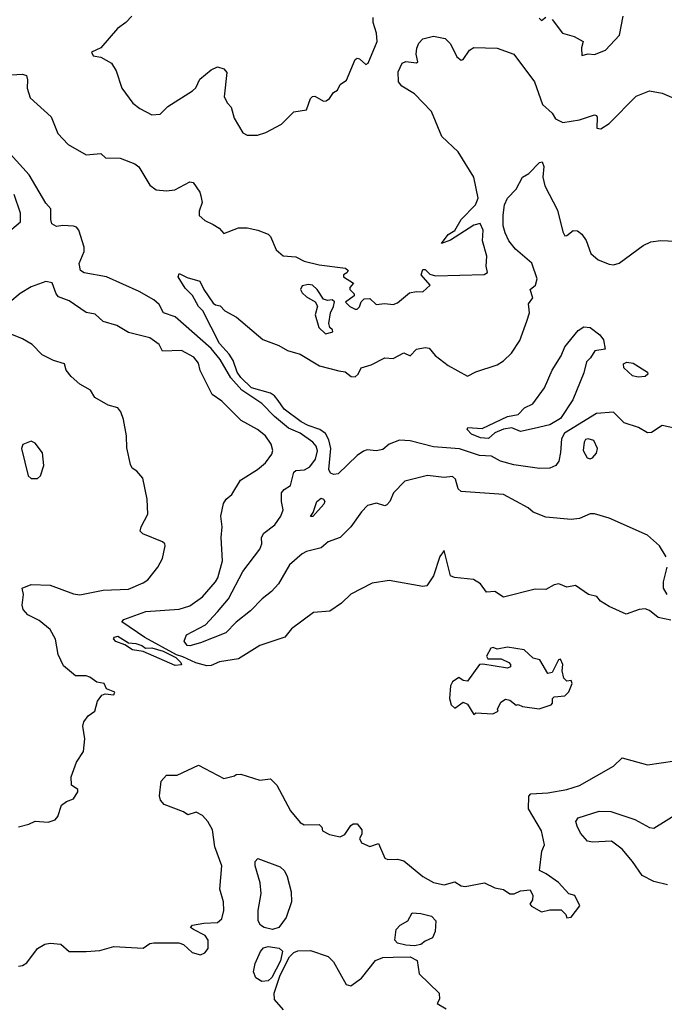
# Model space of a CAD drawing. Extents: x 1268547 to 1425625, y 515768 to 616754.
# Tile 302 of 507: x 1391211 to 1394255, y 549532 to 554178. Entities that reach past the tile are written whole.
import ezdxf

# ---------------------------------------------------------------- set-up
doc = ezdxf.new("R2010")
doc.units = 0

msp = doc.modelspace()

# ---------------------------------------------------------------- linework, layer by layer
at = {"layer": '0CON10XD'}
for points in [[(1391741.4, 554195), (1391712.9, 554165), (1391673.6, 554136.4), (1391595, 554045.8), (1391550, 554025), (1391557.9, 554007.9), (1391595, 554001.2), (1391645, 553972.5), (1391666.8, 553936.8), (1391692.9, 553855), (1391746, 553785), (1391779.1, 553759.1), (1391835, 553729.2), (1391875, 553732.9), (1391911.2, 553768.8), (1392027.3, 553842.7), (1392042.8, 553857.2), (1392061.7, 553898.3), (1392115, 553942.5), (1392145, 553956), (1392175, 553946.7), (1392189.3, 553929.3), (1392176.9, 553815), (1392192.5, 553785), (1392209.2, 553765), (1392223.7, 553713.7), (1392264.1, 553644.1), (1392285, 553633.3), (1392333.9, 553633.9), (1392373.6, 553646.4), (1392447.5, 553685), (1392505, 553743.3), (1392565, 553752.5), (1392584.1, 553805.9), (1392593.9, 553816.1), (1392605, 553816.7), (1392645, 553793.8), (1392657.5, 553795), (1392673.9, 553806.1), (1392692.5, 553835), (1392712.5, 553845), (1392725, 553872.5), (1392755, 553892.5), (1392795, 553990), (1392805, 553996.7), (1392815, 553993.8), (1392845, 553966.2), (1392857, 553973), (1392898.5, 554075), (1392896, 554115), (1392880, 554165), (1392880.7, 554189.3)], [(1393725, 554180), (1393774.5, 554114.5), (1393829.6, 554099.6), (1393871.2, 554075), (1393864, 554045), (1393865, 554010), (1393895, 554017.5), (1393925, 554013.8), (1393976.7, 554035), (1394043.6, 554105), (1394061.2, 554195)], [(1393663.3, 554185), (1393675, 554173.8), (1393695, 554190)], [(1391145, 553917.3), (1391225, 553921.2), (1391244, 553915), (1391248.9, 553895), (1391246.5, 553855), (1391260, 553810), (1391359.4, 553719.4), (1391391.9, 553641.9), (1391440.1, 553590.1), (1391525, 553541.1), (1391595, 553546.9), (1391615.9, 553525.9), (1391685, 553525.4), (1391755, 553498.2), (1391774, 553484), (1391825, 553397.1), (1391855, 553375.5), (1391905, 553370.5), (1391943.8, 553376.2), (1392015, 553412.9), (1392030, 553410), (1392061.2, 553365), (1392066.9, 553346.9), (1392072.5, 553315), (1392058.9, 553275), (1392059.2, 553255), (1392085, 553230.8), (1392125, 553212), (1392152.5, 553195), (1392175, 553170), (1392245, 553196), (1392285, 553195.6), (1392335.3, 553185.3), (1392385, 553165.6), (1392395, 553155.8), (1392422.2, 553092.2), (1392455, 553063.8), (1392515, 553059.6), (1392555, 553038), (1392625, 553021.3), (1392750, 553005), (1392762.5, 552995), (1392756.4, 552983.6), (1392740, 552975), (1392740, 552965), (1392787.5, 552935), (1392770, 552915), (1392770, 552905), (1392790, 552885), (1392790, 552875), (1392750, 552845), (1392770, 552825), (1392795, 552812.5), (1392805, 552812.5), (1392815, 552822.5), (1392823, 552847), (1392838.3, 552861.7), (1392865, 552862.5), (1392894.5, 552834.5), (1392935, 552839.2), (1392975, 552834.1), (1392995, 552841.9), (1393050.9, 552889.1), (1393085, 552896.2), (1393115, 552893.3), (1393150, 552925), (1393107.5, 552975), (1393115, 553000), (1393125, 553000), (1393148, 552978), (1393175, 552968.8), (1393404.6, 552975.4), (1393420, 552985), (1393414.4, 553015), (1393417.4, 553062.6), (1393396.9, 553135), (1393400, 553185), (1393385, 553216.2), (1393355, 553209), (1393245, 553137.3), (1393202, 553122), (1393233.5, 553165), (1393265.9, 553184.1), (1393296.3, 553235), (1393362.8, 553305), (1393375.8, 553335.8), (1393355.4, 553435), (1393281.5, 553555), (1393205, 553627.8), (1393155.4, 553745), (1393075, 553828.2), (1393015, 553864.1), (1393000.3, 553885), (1392998, 553932), (1393016.3, 553973.6), (1393035, 553981.8), (1393085, 553974.7), (1393091.2, 553978.8), (1393083.3, 554015), (1393086.3, 554043.6), (1393095, 554068), (1393115, 554088.1)], [(1393115, 554088.1), (1393165, 554100.4), (1393220.3, 554090.3), (1393245, 554064), (1393275, 554003.3), (1393295, 553987.5), (1393305, 553990), (1393335.5, 554034.5), (1393355, 554046.9), (1393465, 554044.5), (1393545, 554015.7), (1393641.4, 553885), (1393678.9, 553778.9), (1393725, 553736.9), (1393741.1, 553711.1), (1393775, 553692.5), (1393854.6, 553705.4), (1393925, 553730), (1393935, 553726.7), (1393937.7, 553717.7), (1393936.2, 553666.2), (1393955, 553663.1), (1393995, 553688.9), (1394122.2, 553817.8), (1394185, 553842.4), (1394245, 553831.3), (1394325, 553796.4)], [(1394263, 551643), (1394232.5, 551695), (1394175, 551745.7), (1393995, 551826), (1393925, 551845.8), (1393904.2, 551845.8), (1393855, 551824.3), (1393815, 551820), (1393695, 551830), (1393635, 551853.8), (1393612.5, 551875), (1393495, 551937.5), (1393295, 551951.2), (1393282.2, 551965), (1393269.6, 552009.6), (1393255, 552022.5), (1393215, 552017.9), (1393137.1, 552027.1), (1393029.8, 552000.2), (1392975.6, 551945), (1392959.1, 551905), (1392945, 551888.6), (1392935, 551884.2), (1392896.4, 551896.4), (1392853.8, 551885), (1392825, 551856.2), (1392774.2, 551785.8), (1392724.5, 551735.5), (1392667.9, 551715), (1392635, 551686.4), (1392565, 551669.2), (1392545, 551657.8), (1392485.9, 551605), (1392433.3, 551516.7), (1392400, 551480), (1392356, 551445), (1392301.7, 551388.3), (1392233.6, 551335), (1392185, 551285.4), (1392065, 551236.9), (1392015, 551223.5), (1392002.5, 551225), (1391988, 551245), (1391998.6, 551275), (1392087.9, 551322.1), (1392145, 551383.8), (1392196.9, 551445), (1392264.7, 551575), (1392345, 551680), (1392353.9, 551705), (1392353.2, 551735), (1392363.2, 551755), (1392415.3, 551794.8), (1392444.6, 551835), (1392455.5, 551865), (1392446.9, 551905), (1392447.5, 551945), (1392459.3, 551960.7), (1392489.4, 551980.6), (1392505, 552043.7), (1392515, 552051.2), (1392556.7, 552053.3), (1392581.9, 552068.1), (1392607.6, 552105), (1392616.8, 552143.2), (1392611, 552165), (1392595, 552184.7), (1392535, 552226.5), (1392481.1, 552251.1), (1392413.8, 552305), (1392355, 552366.7), (1392259.6, 552429.6), (1392208.6, 552488.6), (1392158.1, 552575), (1392115, 552626.5), (1391945, 552775.4), (1391890, 552795), (1391869.1, 552835), (1391845, 552856.2), (1391775.2, 552895.2), (1391620.5, 552965), (1391515, 552983.5), (1391498.1, 552995), (1391492.7, 553027.3), (1391516, 553085), (1391515.9, 553104.1), (1391490, 553185), (1391478.9, 553198.9), (1391465, 553204.4), (1391415, 553207.5), (1391385, 553201.9), (1391363.7, 553215), (1391358.1, 553235), (1391358.1, 553285), (1391335, 553312.2), (1391256.8, 553446.8), (1391167.1, 553545)], [(1394330.8, 552245), (1394245, 552262.9), (1394195, 552230.6), (1394175, 552228.8), (1394133.5, 552253.5), (1394065, 552275.7), (1394015, 552326.6), (1393935, 552320.1), (1393783.6, 552226.4), (1393769, 552201), (1393764.1, 552135.9), (1393756.5, 552095), (1393743.3, 552075), (1393715, 552061.2), (1393665, 552060.9), (1393545, 552078.3), (1393481.5, 552095), (1393438.8, 552118.8), (1393382.3, 552122.3), (1393287.4, 552152.6), (1393165, 552162.4), (1393055, 552190.8), (1393005, 552193.4), (1392955, 552175.7), (1392925, 552150.5), (1392895, 552143.5), (1392852, 552148), (1392835, 552142), (1392805, 552121.9), (1392715.6, 552035), (1392695, 552032), (1392678.5, 552038.5), (1392670.4, 552055), (1392680.9, 552155), (1392671, 552195), (1392654.9, 552224.9), (1392628.7, 552245), (1392573.2, 552263.2), (1392540.8, 552280.9), (1392459.7, 552339.7), (1392431.4, 552381.4), (1392415, 552403.3), (1392395.1, 552415.1), (1392305, 552440.3), (1392255, 552489.9), (1392237.7, 552515), (1392219.3, 552569.3), (1392200, 552600), (1392155, 552650.2), (1392076.2, 552805), (1392056.1, 552825), (1392026.8, 552876.8), (1391992.1, 552912.1), (1391958.9, 552965), (1391965, 552980.7), (1392002.2, 552962.2), (1392061.2, 552945), (1392080.8, 552905), (1392125, 552840), (1392135, 552832), (1392158, 552828), (1392180, 552805), (1392235, 552774.3), (1392358.9, 552668.9), (1392435, 552641.2), (1392475, 552617.5), (1392535, 552600.4), (1392626.7, 552545), (1392718, 552522), (1392747.3, 552517.3), (1392776.7, 552495), (1392795, 552492.9), (1392810, 552505), (1392823.3, 552535), (1392870.4, 552549.6), (1392935, 552583.3), (1392975, 552580), (1393025, 552606.7), (1393055, 552592.5), (1393085, 552623.8), (1393125, 552632), (1393145, 552628.8), (1393173.4, 552593.4), (1393235, 552545.8), (1393325, 552496.2), (1393365, 552516), (1393465, 552550), (1393495, 552568.8), (1393533.3, 552605), (1393572, 552665), (1393606, 552755), (1393617.5, 552795), (1393613.2, 552836.8), (1393634, 552865), (1393622, 552905), (1393646.7, 552925), (1393654.2, 552955), (1393629.8, 553029.8), (1393551.8, 553095), (1393520.9, 553135), (1393503.1, 553173.1), (1393494.6, 553205), (1393494.1, 553255.9), (1393500.7, 553305), (1393514.6, 553335.4), (1393555, 553378.4), (1393584.9, 553435.1), (1393615, 553452.7), (1393665, 553504.4), (1393677.4, 553507.4), (1393685.6, 553485.6), (1393681.9, 553435), (1393691, 553395), (1393750, 553280), (1393775, 553176.7), (1393785, 553158.8), (1393795, 553160), (1393825, 553183.3), (1393845, 553182.5), (1393865, 553166.2), (1393885, 553136.7), (1393907.5, 553075), (1393942.5, 553045), (1393995, 553024.2), (1394015, 553021.4), (1394041.3, 553028.7), (1394155, 553112), (1394190.3, 553129.7), (1394236.1, 553136.1), (1394345, 553131.2)], [(1391144, 553165), (1391215.6, 553225), (1391215.6, 553265), (1391185, 553353.8)], [(1394285, 551344.3), (1394225, 551357.2), (1394185, 551390), (1394165, 551398), (1394136.7, 551395), (1394075, 551372.5), (1393995, 551408.8), (1393954.2, 551434.2), (1393936.9, 551456.9), (1393897.5, 551465), (1393835, 551507.5), (1393795, 551500.8), (1393756.6, 551516.6), (1393735, 551511.5), (1393695, 551488.9), (1393645, 551491.2), (1393495, 551452.9), (1393455, 551479.2), (1393415, 551477.5), (1393386.6, 551516.6), (1393353.6, 551536.4), (1393263.6, 551546.4), (1393245, 551553.8), (1393215, 551673.8), (1393194.5, 551645), (1393165, 551553.8), (1393133, 551507), (1393115, 551504), (1392955, 551532), (1392875, 551519.2), (1392775, 551468), (1392730, 551425), (1392675, 551387.5), (1392598.8, 551381.2), (1392495, 551304), (1392463.3, 551265), (1392345, 551224.3), (1392245, 551162.5), (1392155, 551147.2), (1392115, 551131.1), (1392095, 551129.7), (1392043.1, 551143.1), (1391981.1, 551171.1), (1391951.4, 551181.4), (1391802.7, 551262.7), (1391694, 551336), (1391702.9, 551347.1), (1391806.2, 551385), (1391965, 551396.8), (1392015, 551412.7), (1392074.6, 551455), (1392135.4, 551525), (1392146.7, 551545), (1392169.2, 551625), (1392163.1, 551735), (1392167.5, 551785), (1392161.1, 551835), (1392174.2, 551895.8), (1392186.2, 551915), (1392212.4, 551937.6), (1392254.2, 552005), (1392334.7, 552055.3), (1392372.6, 552087.4), (1392402.4, 552127.6), (1392406.7, 552145), (1392398.5, 552175), (1392372.2, 552215), (1392334.2, 552244.2), (1392256.2, 552286.2), (1392165, 552377.7), (1392120, 552410), (1392063.4, 552523.4), (1392055, 552556.7), (1392033.3, 552585), (1391975, 552617.8), (1391885, 552614), (1391870, 552645), (1391825, 552676.4), (1391725, 552701.5), (1391669.2, 552735), (1391605, 552753.8), (1391568, 552788), (1391525, 552796), (1391445, 552851.9), (1391395, 552870.6), (1391383.3, 552885), (1391365, 552936), (1391335, 552942.5), (1391265, 552917.7), (1391213.3, 552886.7), (1391165, 552844.7)], [(1392655, 552696.2), (1392685, 552704), (1392690, 552705), (1392687.5, 552715), (1392676, 552726), (1392671.2, 552745), (1392678, 552795), (1392693.3, 552825), (1392697, 552847), (1392687, 552857), (1392665, 552852.5), (1392645, 552860), (1392616, 552905), (1392593.8, 552925), (1392575, 552929.1), (1392545, 552922), (1392537.5, 552905), (1392545, 552890), (1392565, 552870), (1392606.4, 552846.4), (1392617, 552827), (1392606.7, 552785), (1392623.3, 552725), (1392655, 552696.2)], [(1391205, 550370), (1391255, 550382), (1391285, 550396), (1391345, 550392), (1391378.3, 550401.7), (1391391.7, 550418.3), (1391409.1, 550470.9), (1391431.8, 550488.2), (1391465, 550501.4), (1391486, 550535), (1391485.9, 550545.9), (1391456.1, 550566.1), (1391454.4, 550605.6), (1391480, 550675), (1391512, 550725), (1391518.8, 550785), (1391510, 550845), (1391514, 550865), (1391535, 550893.3), (1391566.2, 550915), (1391578, 550962), (1391599.3, 550990.7), (1391615, 550997.5), (1391655, 550992.5), (1391660, 551005), (1391620.7, 551020.7), (1391610, 551045), (1391575, 551052.5), (1391542.5, 551075), (1391525, 551082), (1391475, 551081.2), (1391418.8, 551128.8), (1391392.2, 551182.2), (1391380.6, 551255), (1391355, 551300.8), (1391302.6, 551342.6), (1391250.2, 551370.2), (1391228, 551395), (1391222.5, 551415), (1391229.2, 551465), (1391223.3, 551495), (1391265, 551512.5), (1391355, 551509.2), (1391465, 551469.5), (1391495, 551464.5), (1391605, 551486.5), (1391725, 551491.5), (1391795, 551520.6), (1391815.8, 551535), (1391864.2, 551595), (1391885.7, 551635), (1391898.6, 551695), (1391897.1, 551705), (1391886, 551715), (1391792.7, 551752.7), (1391780, 551765), (1391784.2, 551785.8), (1391816.2, 551845), (1391813.8, 551915), (1391792.5, 552015), (1391765, 552047.5), (1391742.3, 552062.3), (1391735, 552080), (1391717.6, 552157.6), (1391715.6, 552214.4), (1391701.3, 552291.3), (1391688.2, 552328.2), (1391675, 552346), (1391629.7, 552359.7), (1391566.2, 552395), (1391545, 552430), (1391495, 552458.8), (1391454.1, 552494.1), (1391430.4, 552525), (1391422.5, 552555), (1391370.8, 552570.8), (1391316.7, 552596.7), (1391270, 552645), (1391225, 552671.9), (1391115, 552716)], [(1393425, 552201.7), (1393386.2, 552205), (1393345, 552222.3), (1393323.8, 552245), (1393326.7, 552253.3), (1393395, 552249.2), (1393515, 552306.2), (1393565, 552315.3), (1393595, 552347.2), (1393634.1, 552365.9), (1393689.1, 552440.9), (1393724.8, 552525), (1393767.3, 552592.7), (1393785.6, 552635), (1393848, 552712), (1393875, 552729.1), (1393905.3, 552725.3), (1393951, 552691), (1393967.3, 552667.3), (1393976.2, 552623.8), (1393926.5, 552615), (1393907, 552583), (1393886.6, 552563.5), (1393875, 552511.1), (1393822.3, 552385), (1393765, 552296.5), (1393715, 552266.5), (1393639.5, 552249.5), (1393575.7, 552235.7), (1393535, 552252.5), (1393495, 552245.2), (1393455, 552227.9), (1393425, 552201.7)], [(1394130.9, 552490.9), (1394105, 552497.2), (1394063, 552535), (1394062, 552555), (1394078.4, 552561.6), (1394107.1, 552557.2), (1394175.2, 552515.2), (1394176.2, 552505), (1394165, 552494.9), (1394130.9, 552490.9)], [(1393905, 552106), (1393915, 552110), (1393935, 552133.3), (1393938.6, 552155), (1393921.8, 552191.8), (1393895, 552201.1), (1393883.2, 552196.8), (1393875.6, 552185), (1393871.8, 552145), (1393890.7, 552110.7), (1393905, 552106)], [(1391295, 552012.6), (1391309.2, 552025), (1391325.9, 552075), (1391319.6, 552135), (1391285, 552180.5), (1391265, 552189.1), (1391225.8, 552174.2), (1391220, 552155), (1391251.1, 552025), (1391265, 552013.5), (1391295, 552012.6)], [(1392583.6, 551833.6), (1392597, 551853), (1392614.6, 551905), (1392635, 551919.6), (1392646.4, 551916.4), (1392652.2, 551905), (1392647.8, 551892.2), (1392595, 551834), (1392583.6, 551833.6)], [(1394268.6, 551465), (1394250.8, 551495), (1394250.3, 551525), (1394267.8, 551595)], [(1391945, 551131.3), (1391795, 551196.2), (1391743.3, 551205), (1391707.7, 551227.7), (1391665, 551243.3), (1391654.2, 551255.8), (1391658.8, 551265), (1391675, 551269.2), (1391725, 551237.5), (1391760, 551235), (1391788.6, 551225), (1391805, 551212), (1391835, 551214.7), (1391888.2, 551198.2), (1391948.9, 551168.9), (1391972.5, 551145), (1391975, 551134.2), (1391945, 551131.3)], [(1393355, 550900), (1393365, 550907.5), (1393445, 550903.3), (1393470, 550915), (1393467.5, 550925), (1393483, 550957), (1393505, 550972.5), (1393525, 550966.7), (1393555, 550943.3), (1393565, 550946.7), (1393585, 550936.7), (1393663.6, 550926.4), (1393720, 550945), (1393726.4, 550953.6), (1393727.5, 550975), (1393735, 550982.5), (1393785, 550987.5), (1393803.6, 551006.4), (1393820, 551045), (1393815, 551060), (1393795, 551056.7), (1393780.5, 551070.5), (1393772, 551105), (1393775.6, 551135), (1393765, 551160), (1393755, 551156.7), (1393725, 551097.5), (1393705, 551093.3), (1393666.9, 551156.9), (1393636, 551166), (1393592.5, 551205), (1393515, 551217.1), (1393465, 551207.5), (1393446.1, 551216.1), (1393435, 551212.5), (1393415.8, 551175), (1393421.7, 551161.7), (1393485, 551162.5), (1393520, 551145), (1393528.8, 551135), (1393528.8, 551125), (1393515, 551118), (1393397.7, 551137.7), (1393382.5, 551135), (1393325, 551057.5), (1393305, 551060), (1393285, 551073.3), (1393255, 551054), (1393244.5, 551035), (1393240, 550975), (1393248.8, 550945), (1393265, 550930), (1393305, 550957.5), (1393325, 550947.5), (1393355, 550900)], [(1391205, 549712.5), (1391225, 549714.4), (1391245, 549727.1), (1391295.5, 549794.5), (1391330, 549815), (1391355, 549821.1), (1391405, 549815.6), (1391445, 549780.8), (1391525, 549780.8), (1391590, 549785), (1391655.9, 549804.1), (1391795, 549796), (1391825, 549818), (1391845, 549822.5), (1391962.3, 549822.3), (1391985, 549814.2), (1392025.8, 549775.8), (1392065, 549766), (1392085, 549774), (1392101.4, 549795), (1392101.9, 549835), (1392086.6, 549856.6), (1392032.5, 549885), (1392017.5, 549895), (1392027.5, 549905), (1392080, 549915), (1392145, 549918.1), (1392165.8, 549935), (1392174.4, 549975), (1392173.3, 550015), (1392155.8, 550075), (1392165.5, 550185), (1392133.2, 550275), (1392121.9, 550355), (1392100, 550395), (1392075, 550423.1), (1392045, 550438.1), (1392005, 550426.7), (1391985, 550440), (1391893.3, 550475), (1391875.8, 550495), (1391870.6, 550515), (1391880, 550585), (1391905, 550613.8), (1391955, 550612.5), (1392055, 550660), (1392175, 550597.5), (1392225, 550610), (1392233, 550617), (1392255, 550617.5), (1392345, 550590), (1392395, 550596.2), (1392425, 550566.7), (1392489.6, 550445), (1392535, 550390), (1392555, 550379.2), (1392625, 550380), (1392637.1, 550367.1), (1392641.2, 550351.2), (1392673.7, 550333.7), (1392725, 550321.9), (1392747, 550333), (1392775, 550376.2), (1392785, 550383.8), (1392805, 550383.8), (1392826, 550355), (1392826, 550335), (1392816, 550315), (1392825, 550294), (1392865, 550276), (1392905, 550290), (1392935, 550221.4), (1392950, 550215), (1392995, 550217.3), (1393025, 550209.5), (1393115, 550134.5), (1393165, 550107.1), (1393215, 550095.5), (1393265, 550109.5), (1393295, 550090.6), (1393315, 550087.1), (1393405, 550105.6), (1393455, 550081.2), (1393495, 550073.3), (1393525, 550052.5), (1393546.4, 550053.6), (1393575, 550067.5), (1393621.7, 550071.7), (1393633.3, 550045), (1393632.5, 550025), (1393620, 550005), (1393627.5, 549995), (1393675, 549968.8), (1393715, 549977.5), (1393767, 549977), (1393790, 549955), (1393795, 549940), (1393815, 549942.5), (1393856.4, 549996.4), (1393832.5, 550045), (1393803.3, 550053.3), (1393755, 550106), (1393697.3, 550147.3), (1393665, 550162.5), (1393675.8, 550255), (1393689.4, 550285), (1393675, 550351.2), (1393613.6, 550455), (1393615.6, 550514.4), (1393624, 550525), (1393705, 550530.3), (1393795, 550546.1), (1393855, 550563.6), (1394014.4, 550655.6), (1394055, 550694.2), (1394175, 550661.4), (1394305, 550680.6)], [(1394270, 550095), (1394205, 550110.7), (1394149.5, 550139.5), (1394105.2, 550205), (1394055, 550264.3), (1394005, 550301.9), (1393915, 550297.7), (1393892.1, 550302.1), (1393859.7, 550339.7), (1393843, 550373), (1393836.9, 550395), (1393848.1, 550411.9), (1393947.4, 550442.6), (1394002, 550442), (1394115, 550403.5), (1394185, 550366.7), (1394205, 550362.5), (1394335, 550443.6)], [(1392405, 549885.2), (1392365.6, 549895), (1392348.8, 549905), (1392337.1, 549925), (1392337.8, 549975), (1392351.8, 550055), (1392346.4, 550105), (1392323.5, 550185), (1392323.8, 550206.2), (1392335, 550220), (1392440.6, 550180.6), (1392461.7, 550161.7), (1392474.7, 550134.7), (1392492.4, 550062.4), (1392493.9, 550015), (1392469, 549941), (1392435, 549893.5), (1392405, 549885.2)], [(1393075, 549807.5), (1393035, 549811.2), (1392995, 549820.6), (1392983.1, 549835), (1392988.6, 549885), (1393008, 549905), (1393043.6, 549926.4), (1393065, 549963.8), (1393105, 549960.6), (1393155, 549947.1), (1393176, 549925), (1393172.9, 549875), (1393160, 549845), (1393125, 549830.4), (1393105, 549814.7), (1393075, 549807.5)], [(1392355, 549640.2), (1392326.4, 549656.4), (1392315.8, 549685.8), (1392322.4, 549725), (1392348.5, 549781.5), (1392362.2, 549797.7), (1392385, 549805.1), (1392437.1, 549797.1), (1392452.5, 549782.5), (1392443.2, 549736.8), (1392401.3, 549658.7), (1392385, 549643.2), (1392355, 549640.2)], [(1392456.5, 549505), (1392414.1, 549554.1), (1392412.2, 549585), (1392441, 549669), (1392484.5, 549755.5), (1392505, 549776.5), (1392525, 549783.5), (1392585, 549786.5), (1392666.9, 549756.9), (1392692.1, 549732.1), (1392753.3, 549625), (1392775, 549618.8), (1392825.5, 549654.5), (1392891.9, 549738.1), (1392925, 549752.9), (1392975, 549753.5), (1393055, 549755.2), (1393088.5, 549738.5), (1393097.8, 549675), (1393191.1, 549585), (1393193.3, 549556.7), (1393182.5, 549535), (1393225, 549511.2)]]:
    msp.add_lwpolyline(points, dxfattribs=at)

doc.saveas('drawing.dxf')
